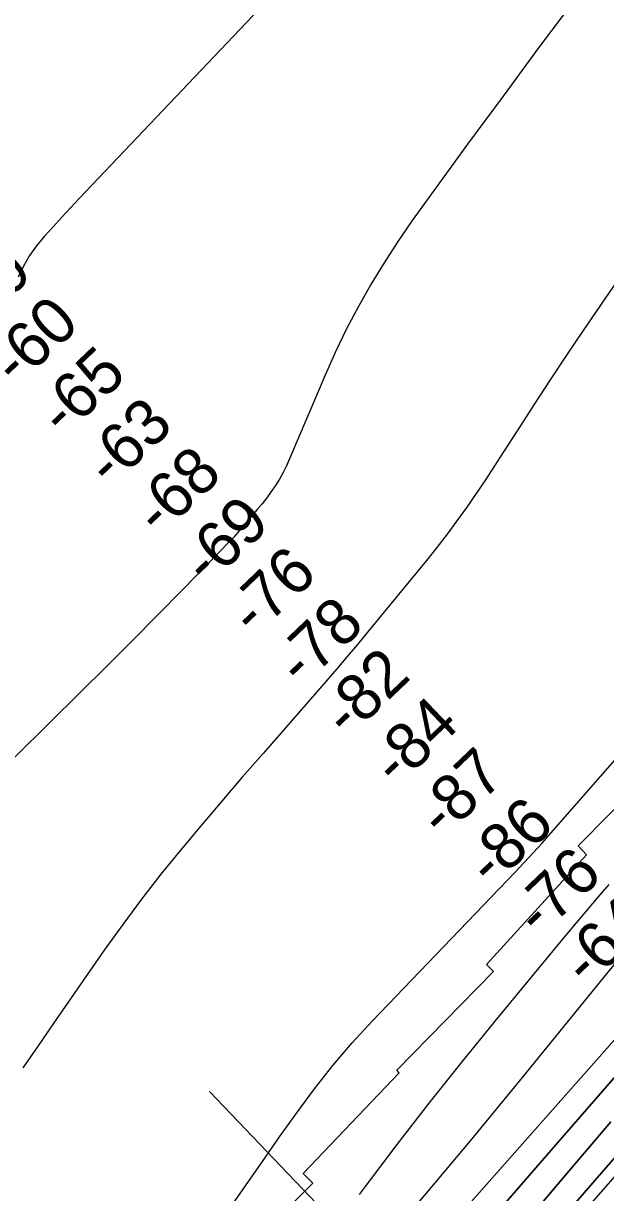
# Model space of a CAD drawing. Extents: x 3625074 to 3663148, y 511451 to 537151.
# Drawn here: x 3648096 to 3648940, y 524558 to 526251 of the extents above; entities that cross this region are included whole.
import ezdxf

# ---------------------------------------------------------------- set-up
doc = ezdxf.new("R2010")
doc.units = 0
for name, color, linetype in [('V-RIVR-RANG', 7, 'Continuous'), ('V-RRAP-RVMT', 7, 'Continuous'), ('V-TOPO-DPTH', 7, 'Continuous'), ('V-TOPO-MAJR', 7, 'Continuous'), ('V-TOPO-MINR', 7, 'Continuous')]:
    doc.layers.add(name, color=color, linetype=linetype)

msp = doc.modelspace()

# ---------------------------------------------------------------- linework, layer by layer
at = {"layer": 'V-RIVR-RANG'}
msp.add_line((3648897.3, 524149.9), (3648365.5, 524704), dxfattribs=at)
at = {"layer": 'V-RRAP-RVMT'}
msp.add_lwpolyline([(3648446.7, 524428.8), (3648410.7, 524465.7), (3648515.3, 524571.6), (3648501.6, 524585.6), (3648640.7, 524731.2), (3648637.1, 524735.2), (3648777.2, 524878.2), (3648767.2, 524888), (3648912.1, 525047), (3648899.9, 525059.9), (3649037.9, 525199), (3649032.4, 525205.3), (3649176.2, 525353.7), (3649157.2, 525373.3), (3649296.6, 525517.5), (3649271.7, 525542.7), (3649405.3, 525684.6), (3649388, 525701.5), (3649533, 525853.4)], dxfattribs=at)
at = {"layer": 'V-TOPO-DPTH'}
for points in [[(3648778.6, 524524.6), (3648867.1, 524626.3), (3649016.6, 524797.8), (3649030.4, 524813.6), (3649044.1, 524829.4), (3649057.8, 524845.2), (3649071.5, 524861.1), (3649186, 524994), (3649256.9, 525076.4), (3649327.7, 525158.8), (3649398.3, 525241.5), (3649468.8, 525324.1), (3649780.9, 525691), (3649807.1, 525721.2), (3649833.6, 525751.1), (3649860.7, 525780.5), (3649888.2, 525809.5), (3649936.8, 525860.1), (3649988.9, 525914.1), (3650041.2, 525967.9), (3650093.6, 526021.6), (3650146.2, 526075.1), (3650374.9, 526307.1)], [(3650374.9, 526307.1), (3650146.2, 526075.1), (3650093.6, 526021.6), (3650041.2, 525967.9), (3649988.9, 525914.1), (3649936.8, 525860.1), (3649888.2, 525809.5), (3649860.7, 525780.5), (3649833.6, 525751.1), (3649807.1, 525721.2), (3649780.9, 525691), (3649468.8, 525324.1), (3649398.3, 525241.5), (3649327.7, 525158.8), (3649256.9, 525076.4), (3649186, 524994), (3649071.5, 524861.1), (3649057.8, 524845.2), (3649044.1, 524829.4), (3649030.4, 524813.6), (3649016.6, 524797.8), (3648867.1, 524626.3), (3648778.6, 524524.6)], [(3648748.7, 524373.6), (3649084.8, 524759.9), (3649090.8, 524766.8), (3649096.9, 524773.8), (3649102.9, 524780.8), (3649109, 524787.8), (3649160.7, 524847.6), (3649192.6, 524884.5), (3649224.5, 524921.3), (3649256.4, 524958.1), (3649288.4, 524995), (3649872.1, 525666.9), (3649882.5, 525678.8), (3649893, 525690.6), (3649903.6, 525702.4), (3649914.2, 525714.1), (3649924.9, 525725.7), (3649935.6, 525737.4), (3649946.3, 525749), (3649957, 525760.6), (3650446.4, 526288.7)], [(3650446.4, 526288.7), (3649957, 525760.6), (3649946.3, 525749), (3649935.6, 525737.4), (3649924.9, 525725.7), (3649914.2, 525714.1), (3649903.6, 525702.4), (3649893, 525690.6), (3649882.5, 525678.8), (3649872.1, 525666.9), (3649288.4, 524995), (3649256.4, 524958.1), (3649224.5, 524921.3), (3649192.6, 524884.5), (3649160.7, 524847.6), (3649109, 524787.8), (3649102.9, 524780.8), (3649096.9, 524773.8), (3649090.8, 524766.8), (3649084.8, 524759.9), (3648748.7, 524373.6)], [(3648812, 524501.1), (3648886.4, 524589), (3648916.8, 524624.7), (3648947.2, 524660.4)], [(3648947.2, 524660.4), (3648916.8, 524624.7), (3648886.4, 524589), (3648812, 524501.1)]]:
    msp.add_lwpolyline(points, dxfattribs=at)
at = {"layer": 'V-TOPO-MAJR'}
msp.add_lwpolyline([(3648485.8, 524251.6), (3649015.5, 524849.9)], dxfattribs=at)
at = {"layer": 'V-TOPO-MINR'}
for points in [[(3648838.1, 526693.5), (3648176.8, 525997.4), (3648164.2, 525984), (3648151.7, 525970.6), (3648139.4, 525957.1), (3648127.1, 525943.6), (3648126.3, 525942.7), (3648115.1, 525929), (3648105, 525914.8), (3648096.2, 525899.6), (3648088.3, 525883.8)], [(3648667.5, 524541.9), (3648743.8, 524632.8), (3648819.3, 524724.3), (3648926.8, 524856.4), (3648948, 524882.4), (3648969.2, 524908.3), (3648990.6, 524934.2), (3649011.9, 524960.1), (3649059.5, 525017.6), (3649105.1, 525071.8), (3649151.4, 525125.5), (3649198.4, 525178.4), (3649246.1, 525230.9), (3649739.8, 525765), (3649759.4, 525785.8), (3649779.3, 525806.3), (3649799.6, 525826.4), (3649820.2, 525846.3), (3650096.3, 526106.8), (3650145.7, 526153.7), (3650194.8, 526200.9), (3650243.7, 526248.3), (3650292.3, 526296)], [(3648778.6, 524524.6), (3648867.1, 524626.3), (3649016.6, 524797.8), (3649030.4, 524813.6), (3649044.1, 524829.4), (3649057.8, 524845.2), (3649071.5, 524861.1), (3649186, 524994), (3649256.9, 525076.4), (3649327.7, 525158.8), (3649398.3, 525241.5), (3649468.8, 525324.1), (3649780.9, 525691), (3649807.1, 525721.2), (3649833.6, 525751.1), (3649860.7, 525780.5), (3649888.2, 525809.5), (3649936.8, 525860.1), (3649988.9, 525914.1), (3650041.2, 525967.9), (3650093.6, 526021.6), (3650146.2, 526075.1), (3650374.9, 526307.1)], [(3648894.8, 526285), (3648842.8, 526215.6), (3648791.2, 526146), (3648739.8, 526076.1), (3648681, 525995.7), (3648659.6, 525965.7), (3648638.9, 525935.3), (3648619, 525904.3), (3648599.7, 525873), (3648581.5, 525841), (3648564.2, 525808.6), (3648548.3, 525775.5), (3648533.3, 525741.9), (3648481.9, 525620.5), (3648477.4, 525610.6), (3648472.5, 525600.8), (3648467.1, 525591.3), (3648461.3, 525582), (3648455.1, 525573), (3648448.7, 525564.1), (3648442, 525555.5), (3648435, 525547), (3648405.9, 525512.8), (3648403.4, 525509.9), (3648400.8, 525507.1), (3648398.3, 525504.3), (3648395.6, 525501.6), (3648327.4, 525431.8), (3648290.5, 525394.3), (3648253.5, 525357), (3648216.3, 525319.8), (3648179, 525282.7), (3647618.8, 524729.4)], [(3648748.7, 524373.6), (3649084.8, 524759.9), (3649090.8, 524766.8), (3649096.9, 524773.8), (3649102.9, 524780.8), (3649109, 524787.8), (3649160.7, 524847.6), (3649192.6, 524884.5), (3649224.5, 524921.3), (3649256.4, 524958.1), (3649288.4, 524995), (3649872.1, 525666.9), (3649882.5, 525678.8), (3649893, 525690.6), (3649903.6, 525702.4), (3649914.2, 525714.1), (3649924.9, 525725.7), (3649935.6, 525737.4), (3649946.3, 525749), (3649957, 525760.6), (3650446.4, 526288.7)], [(3648909.3, 524531), (3649085.2, 524731.3), (3649097.7, 524745.5), (3649110.2, 524759.8), (3649122.7, 524774), (3649135.1, 524788.3), (3649247.1, 524916.8), (3649315.6, 524995.3), (3649384, 525073.8), (3649452.5, 525152.3), (3649521, 525230.8), (3649861.8, 525620.7), (3649885.3, 525647.6), (3649909, 525674.3), (3649932.9, 525700.9), (3649956.8, 525727.5), (3650008.8, 525784.8), (3650058.9, 525840), (3650108.9, 525895.1), (3650158.9, 525950.3), (3650208.9, 526005.4), (3650447.2, 526268.3)], [(3648978.6, 525910.6), (3648938.5, 525852.3), (3648907.5, 525806.6), (3648883.3, 525770.8), (3648859.5, 525735), (3648835.9, 525698.9), (3648812.5, 525662.6), (3648792.1, 525630.6), (3648779, 525610.4), (3648765.7, 525590.2), (3648752.2, 525570.2), (3648738.5, 525550.3), (3648724.4, 525530.7), (3648710.1, 525511.3), (3648695.3, 525492.3), (3648680.2, 525473.4), (3648594.9, 525369.7), (3648580.1, 525351.8), (3648565.2, 525334), (3648550.1, 525316.3), (3648534.8, 525298.7), (3648443.3, 525193.9), (3648413.2, 525159.3), (3648383.4, 525124.5), (3648353.7, 525089.6), (3648324.3, 525054.4), (3648295.4, 525018.9), (3648267.2, 524982.8), (3648239.9, 524946), (3648213.3, 524908.7), (3648139.3, 524802.3), (3648117.2, 524770.3), (3648095.2, 524738.4)], [(3648393.2, 524532.4), (3648417.9, 524567.7), (3648442.6, 524603), (3648467.4, 524638.3), (3648492.2, 524673.5), (3648517.8, 524708.2), (3648544.4, 524742), (3648572.5, 524774.5), (3648601.6, 524806.2), (3648808.6, 525021.8), (3648821.8, 525035.7), (3648834.9, 525049.8), (3648847.8, 525064), (3648860.5, 525078.4), (3649079.8, 525328.6)], [(3648583.1, 524554.8), (3648591.7, 524566.4), (3648637.7, 524627.2), (3648684.3, 524687.5), (3648731.8, 524747.1), (3648779.9, 524806.2), (3648882.3, 524930.1), (3648897.8, 524948.7), (3648913.4, 524967.2), (3648929.1, 524985.6), (3648944.8, 525003.9)], [(3648812, 524501.1), (3648886.4, 524589), (3648916.8, 524624.7), (3648947.2, 524660.4)]]:
    msp.add_lwpolyline(points, dxfattribs=at)

# ---------------------------------------------------------------- texts
at = {"layer": 'V-RIVR-RANG'}
for s, p in [('-60', (3648017.4, 525796.3)), ('-60', (3648086.2, 525723.8)), ('-65', (3648154.5, 525650.7)), ('-63', (3648222.2, 525577.1)), ('-68', (3648292.9, 525506.4)), ('-69', (3648362.4, 525434.4)), ('-76', (3648430.6, 525361.3)), ('-78', (3648499.1, 525288.4)), ('-82', (3648566, 525214.1)), ('-84', (3648637, 525143.5)), ('-87', (3648703.7, 525069)), ('-86', (3648774.5, 524998.3)), ('-76', (3648843.7, 524926.1)), ('-64', (3648913.1, 524854.1))]:
    msp.add_text(s, height=67, rotation=43.6476, dxfattribs=at).set_placement(p)

doc.saveas('drawing.dxf')
